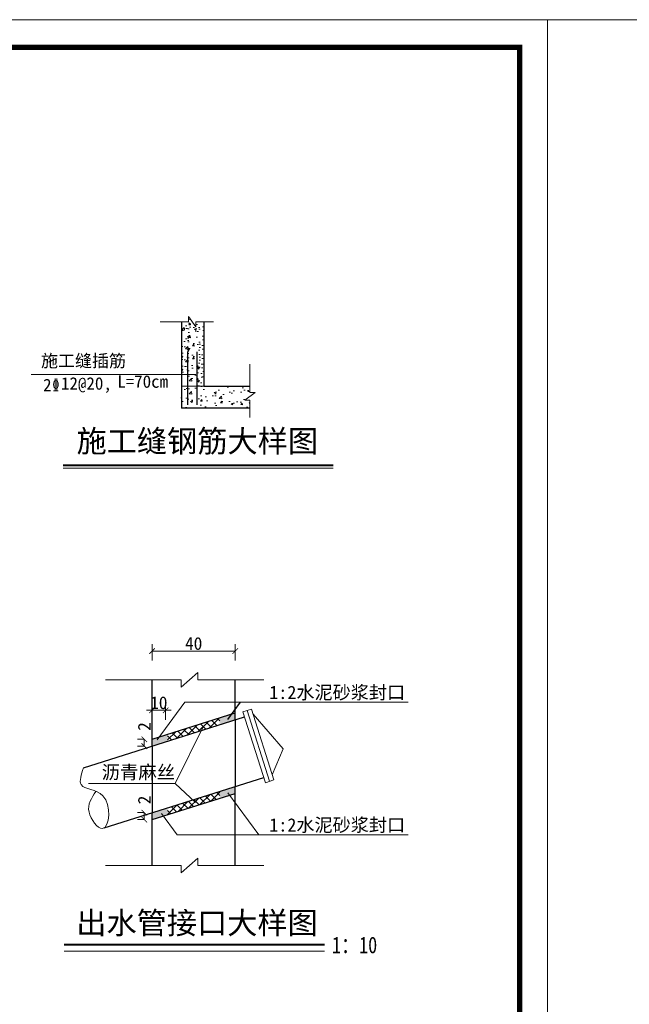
# Model space of a CAD drawing. Extents: x -27255 to 1448651, y 31034 to 8081248.
# Tile 506 of 580: x 583793 to 583903, y 3869227 to 3869405. Entities that reach past the tile are written whole.
import ezdxf
from ezdxf.enums import TextEntityAlignment as Align

# ---------------------------------------------------------------- set-up
doc = ezdxf.new("R2010")
doc.units = 0
doc.header["$PDMODE"] = 32
doc.header["$PDSIZE"] = 0.2
doc.layers.get('0').update_dxf_attribs({"linetype": 'CONTINUOUS'})
doc.layers.get('Defpoints').update_dxf_attribs({"linetype": 'CONTINUOUS'})
for name, color, linetype, lineweight in [('0.09标注线', 3, 'CONTINUOUS', 9), ('0.13填充', 8, 'CONTINUOUS', 9), ('0.13文字', 3, 'CONTINUOUS', 13), ('0.30粗线', 7, 'CONTINUOUS', 30), ('0.3黄粗', 2, 'CONTINUOUS', 30), ('图框', 7, 'CONTINUOUS', 20), ('文字', 7, 'CONTINUOUS', 15), ('标注线', 7, 'CONTINUOUS', 18)]:
    doc.layers.add(name, color=color, linetype=linetype, lineweight=lineweight)
doc.layers.add('TOTHER', color=7, linetype='CONTINUOUS')
doc.layers.add('地形图', color=9, linetype='CONTINUOUS')
doc.styles.add('-仿宋_GB2312', font='FangSong_GB2312.ttf')
doc.styles.add('CHX-1', font='tssdeng.shx', dxfattribs={"width": 0.7, "height": 300, "bigfont": 'atssdchn.shx'})
doc.dimstyles.new('zzzz STANDARD', dxfattribs={"dimtxt": 2.3, "dimasz": 1, "dimexe": 1.25, "dimexo": 1.5, "dimgap": 0.2, "dimtad": 1, "dimdec": 0, "dimlfac": 10, "dimzin": 0, "dimdsep": 46, "dimtxsty": '-仿宋_GB2312', "dimblk": 'ARCHTICK', "dimcen": 0.09, "dimadec": 0, "dimazin": 0, "dimtfac": 1, "dimtdec": 0, "dimtix": 1, "dimtmove": 2, "dimatfit": 3, "dimfxl": 1.7, "dimfxlon": 1, "dimtolj": 1, "dimtzin": 0, "dimlwd": 9, "dimlwe": 9, "dimarcsym": 0})
pattern_1 = [(50, (583797.3166, 3869337.0908), (3.6437, -0.31878), [0.381, -4.191]), (355, (583797.3166, 3869337.0908), (-0.70486, 3.82113), [0.3048, -3.3528]), (100.451, (583797.6202, 3869337.0642), (2.93885, 3.50233), [0.3238, -3.5618]), (46.184, (583797.3166, 3869338.107), (5.4216, -0.84085), [0.5715, -6.2865]), (96.636, (583797.7684, 3869338.0367), (4.7481, 4.9485), [0.4857, -5.3427]), (351.184, (583797.3166, 3869338.107), (4.7481, 4.9485), [0.4572, -5.0292]), (21, (583797.8246, 3869337.8528), (3.0323, -2.0453), [0.381, -4.191]), (326, (583797.8246, 3869337.8528), (1.23604, 3.68376), [0.3048, -3.3528]), (71.451, (583798.0772, 3869337.6823), (4.26833, 1.63846), [0.3238, -3.5618]), (37.5, (583797.3166, 3869337.0908), (0.06177, 1.6911), [0, -3.31216, 0, -3.4036, 0, -3.3655]), (7.5, (583797.3166, 3869337.0908), (1.33639, 2.00361), [0, -1.94056, 0, -3.23596, 0, -1.2827]), (327.5, (583796.1837, 3869337.0908), (2.71181, -0.114575), [0, -1.27, 0, -3.9624, 0, -5.2578]), (317.5, (583795.6757, 3869337.0908), (2.96258, 0.50853), [0, -1.651, 0, -2.63144, 0, -3.7338])]

# ---------------------------------------------------------------- blocks, each defined once
blk = doc.blocks.new('d4trtg')
at = {"lineweight": 0}
for p, q in [((653868.4, 3902577.3), (658071.2, 3902577.3)), ((658071.2, 3902577.3), (658071.2, 3899605.3))]:
    blk.add_line(p, q, dxfattribs=at)
at = {"lineweight": 0, "const_width": 10}
blk.add_lwpolyline([(654118.6, 3902527.3), (658021.2, 3902527.3), (658021.2, 3899655.4), (654118.6, 3899655.4)], close=True, dxfattribs=at)
blk = doc.blocks.new('_ARCHTICK')
at = {"color": 0, "linetype": 'ByBlock', "const_width": 0.15}
blk.add_lwpolyline([(-0.5, -0.5), (0.5, 0.5)], dxfattribs=at)
blk = doc.blocks.new('*D2345')
at = {"layer": '0.13文字', "color": 0, "linetype": 'Continuous', "lineweight": 9}
for p, q in [((583815.62, 3869274.91), (583814.37, 3869274.91)), ((583815.62, 3869273.66), (583814.37, 3869273.66)), ((583815.62, 3869274.91), (583815.62, 3869273.66))]:
    blk.add_line(p, q, dxfattribs=at)
at = {"layer": 'Defpoints', "color": 0, "linetype": 'Continuous', "lineweight": 13}
for p in [(583815.62, 3869273.66), (583817.01, 3869274.91), (583817.01, 3869273.66)]:
    blk.add_point(p, dxfattribs=at)
at = {"layer": '0.13文字', "color": 0, "linetype": 'Continuous', "lineweight": 9}
for p, rotation in [((583815.62, 3869274.91), 90), ((583815.62, 3869273.66), 270)]:
    blk.add_blockref('_ARCHTICK', p, dxfattribs=dict(at, rotation=rotation))
at = {"layer": '0.13文字', "color": 0, "linetype": 'Continuous', "lineweight": 13, "insert": (583815.62, 3869277.21), "char_height": 2.3, "attachment_point": 5, "rotation": 90, "style": '-仿宋_GB2312'}
blk.add_mtext('\\A1;2', dxfattribs=at)
blk = doc.blocks.new('*D2346')
at = {"layer": '0.13文字', "color": 0, "linetype": 'Continuous', "lineweight": 9}
for p, q in [((583817.04, 3869289.15), (583817.04, 3869292.1)), ((583832.05, 3869289.15), (583832.05, 3869292.1)), ((583832.05, 3869290.85), (583817.04, 3869290.85))]:
    blk.add_line(p, q, dxfattribs=at)
at = {"layer": 'Defpoints', "color": 0, "linetype": 'Continuous', "lineweight": 13}
for p in [(583817.04, 3869290.85), (583817.04, 3869285.64), (583832.05, 3869285.64)]:
    blk.add_point(p, dxfattribs=at)
at = {"layer": '0.13文字', "color": 0, "linetype": 'Continuous', "lineweight": 9, "rotation": 180}
blk.add_blockref('_ARCHTICK', (583817.04, 3869290.85), dxfattribs=at)
at = {"layer": '0.13文字', "color": 0, "linetype": 'Continuous', "lineweight": 9}
blk.add_blockref('_ARCHTICK', (583832.05, 3869290.85), dxfattribs=at)
at = {"layer": '0.13文字', "color": 0, "linetype": 'Continuous', "lineweight": 13, "insert": (583824.54, 3869292.2), "char_height": 2.3, "attachment_point": 5, "style": '-仿宋_GB2312'}
blk.add_mtext('\\A1;40', dxfattribs=at)
blk = doc.blocks.new('*D2347')
at = {"layer": '0.13文字', "color": 0, "linetype": 'Continuous', "lineweight": 9}
for p, q in [((583815.62, 3869261.65), (583814.37, 3869261.65)), ((583815.62, 3869261.65), (583815.62, 3869260.39)), ((583815.62, 3869260.39), (583814.37, 3869260.39))]:
    blk.add_line(p, q, dxfattribs=at)
at = {"layer": 'Defpoints', "color": 0, "linetype": 'Continuous', "lineweight": 13}
for p in [(583817.01, 3869261.65), (583815.62, 3869260.39), (583817.01, 3869260.39)]:
    blk.add_point(p, dxfattribs=at)
at = {"layer": '0.13文字', "color": 0, "linetype": 'Continuous', "lineweight": 9}
for p, rotation in [((583815.62, 3869261.65), 90), ((583815.62, 3869260.39), 270)]:
    blk.add_blockref('_ARCHTICK', p, dxfattribs=dict(at, rotation=rotation))
at = {"layer": '0.13文字', "color": 0, "linetype": 'Continuous', "lineweight": 13, "insert": (583815.62, 3869263.94), "char_height": 2.3, "attachment_point": 5, "rotation": 90, "style": '-仿宋_GB2312'}
blk.add_mtext('\\A1;2', dxfattribs=at)
blk = doc.blocks.new('*D2348')
at = {"layer": '0.13文字', "color": 0, "linetype": 'Continuous', "lineweight": 9}
for p, q in [((583817.01, 3869278.44), (583817.01, 3869281.39)), ((583819.47, 3869278.44), (583819.47, 3869281.39)), ((583817.01, 3869280.14), (583816.01, 3869280.14)), ((583817.01, 3869280.14), (583819.47, 3869280.14)), ((583819.47, 3869280.14), (583820.47, 3869280.14))]:
    blk.add_line(p, q, dxfattribs=at)
at = {"layer": 'Defpoints', "color": 0, "linetype": 'Continuous', "lineweight": 13}
for p in [(583819.47, 3869280.14), (583819.47, 3869275.68), (583817.01, 3869274.91)]:
    blk.add_point(p, dxfattribs=at)
at = {"layer": '0.13文字', "color": 0, "linetype": 'Continuous', "lineweight": 9}
blk.add_blockref('_ARCHTICK', (583817.01, 3869280.14), dxfattribs=at)
at = {"layer": '0.13文字', "color": 0, "linetype": 'Continuous', "lineweight": 9, "rotation": 180}
blk.add_blockref('_ARCHTICK', (583819.47, 3869280.14), dxfattribs=at)
at = {"layer": '0.13文字', "color": 0, "linetype": 'Continuous', "lineweight": 13, "insert": (583818.24, 3869281.49), "char_height": 2.3, "attachment_point": 5, "style": '-仿宋_GB2312'}
blk.add_mtext('\\A1;10', dxfattribs=at)

msp = doc.modelspace()

# ---------------------------------------------------------------- hatches: boundary and pattern name
h = msp.add_hatch()
h.set_pattern_fill('ANSI37', color=256, scale=0.3, style=0)
h.set_pattern_definition([(45, (584513.2438, 3860615.7252), (-0.67351921, 0.67351921), []), (135, (584513.2438, 3860615.7252), (-0.67351921, -0.67351921), [])])
h.paths.add_polyline_path([(583829.26353, 3869277.52159), (583829.26353, 3869278.78017), (583819.82359, 3869275.79481), (583819.82359, 3869274.53624)])
h.paths.add_polyline_path([(583829.26353, 3869264.25308), (583829.26353, 3869265.51166), (583819.82359, 3869262.5263), (583819.82359, 3869261.26772)])
at = {"layer": '0.13文字', "lineweight": 13}
h = msp.add_hatch(dxfattribs=at)
h.set_pattern_fill('AR-CONC', color=256, scale=0.02, style=0)
h.set_pattern_definition([(50, (583797.3166, 3869334.757), (3.6437, -0.31878), [0.381, -4.191]), (355, (583797.3166, 3869334.757), (-0.70486, 3.82113), [0.3048, -3.3528]), (100.451, (583797.6202, 3869334.7304), (2.93885, 3.50233), [0.3238, -3.5618]), (46.184, (583797.3166, 3869335.773), (5.4216, -0.84085), [0.5715, -6.2865]), (96.636, (583797.7684, 3869335.703), (4.7481, 4.9485), [0.4857, -5.3427]), (351.184, (583797.3166, 3869335.773), (4.7481, 4.9485), [0.4572, -5.0292]), (21, (583797.8246, 3869335.519), (3.0323, -2.0453), [0.381, -4.191]), (326, (583797.8246, 3869335.519), (1.23604, 3.68376), [0.3048, -3.3528]), (71.451, (583798.0772, 3869335.3485), (4.26833, 1.63846), [0.3238, -3.5618]), (37.5, (583797.3166, 3869334.757), (0.061772, 1.6911), [0, -3.31216, 0, -3.4036, 0, -3.3655]), (7.5, (583797.3166, 3869334.757), (1.33639, 2.00361), [0, -1.94056, 0, -3.23596, 0, -1.2827]), (327.5, (583796.1837, 3869334.757), (2.71181, -0.114575), [0, -1.27, 0, -3.9624, 0, -5.2578]), (317.5, (583795.6757, 3869334.757), (2.96258, 0.50853), [0, -1.651, 0, -2.63144, 0, -3.7338])])
h.paths.add_polyline_path([(583826.36241, 3869338.75695), (583822.36241, 3869338.75695), (583822.36241, 3869334.75695), (583834.6922, 3869334.75695), (583834.6922, 3869336.2218), (583833.75997, 3869336.2218), (583835.62444, 3869337.58709), (583834.6922, 3869337.58709), (583834.6922, 3869338.75695)])
h.paths.add_polyline_path([(583826.36241, 3869350.3777), (583824.95932, 3869350.3777), (583824.95932, 3869349.44546), (583823.59403, 3869351.30994), (583823.59403, 3869350.3777), (583822.36241, 3869350.3777), (583822.36241, 3869340.8283), (583823.41689, 3869340.8283), (583823.41689, 3869338.75695), (583826.36241, 3869338.75695)])
h.paths.add_polyline_path([(583796.39663, 3869345.00305), (583820.71488, 3869345.00305), (583820.71488, 3869337.46453), (583796.39663, 3869337.46453)], flags=9)
h = msp.add_hatch(dxfattribs=at)
h.set_pattern_fill('AR-CONC', color=256, scale=0.02, style=0)
h.set_pattern_definition(pattern_1)
h.paths.add_polyline_path([(583823.41689, 3869340.8283), (583823.41689, 3869338.75695), (583826.36241, 3869338.75695), (583826.36241, 3869350.3777), (583824.95932, 3869350.3777), (583824.95932, 3869349.44546), (583823.59403, 3869351.30994), (583823.59403, 3869350.3777), (583822.36241, 3869350.3777), (583822.36241, 3869340.8283)])
h.paths.add_polyline_path([(583796.39663, 3869345.00305), (583820.71488, 3869345.00305), (583820.71488, 3869337.46453), (583796.39663, 3869337.46453)], flags=9)
h = msp.add_hatch(dxfattribs=at)
h.set_pattern_fill('AR-CONC', color=256, scale=0.02, style=0)
h.set_pattern_definition(pattern_1)
h.paths.add_polyline_path([(583823.41689, 3869338.75695), (583826.36241, 3869338.75695), (583826.36241, 3869350.3777), (583824.95932, 3869350.3777), (583824.95932, 3869349.44546), (583823.59403, 3869351.30994), (583823.59403, 3869350.3777), (583822.36241, 3869350.3777), (583822.36241, 3869340.8283), (583823.41689, 3869340.8283)])
h.paths.add_polyline_path([(583796.39663, 3869345.00305), (583820.71488, 3869345.00305), (583820.71488, 3869337.46453), (583796.39663, 3869337.46453)], flags=9)
at = {"layer": 'TOTHER'}
h = msp.add_hatch(dxfattribs=at)
h.set_pattern_fill('AR-SAND', color=256, scale=0.0075, style=0)
h.set_pattern_definition([(37.5, (584513.24382, 3860615.7252), (-0.012000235, 0.367059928), [0, -0.28956, 0, -0.32385, 0, -0.3095625]), (7.5, (584513.2438, 3860615.7252), (0.337142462, 0.537618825), [0, -0.15621, 0, -0.260985, 0, -0.1000125]), (327.5, (584513.0095, 3860615.7252), (0.593244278, 0.001077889), [0, -0.09525, 0, -0.3429, 0, -0.447675]), (317.5, (584513.0095, 3860615.7252), (0.57266734, 0.167196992), [0, -0.047625, 0, -0.22479, 0, -0.257175])])
h.paths.add_polyline_path([(583829.26353, 3869278.78017), (583829.26353, 3869277.52159), (583832.04731, 3869278.40196), (583832.04731, 3869279.66053)])
h.paths.add_polyline_path([(583819.82359, 3869274.53624), (583819.82359, 3869275.79481), (583817.03981, 3869274.91445), (583817.03981, 3869273.65587)])
h.paths.add_polyline_path([(583829.26353, 3869265.51166), (583829.26353, 3869264.25308), (583832.04731, 3869265.13344), (583832.04731, 3869266.39202)])
h.paths.add_polyline_path([(583817.03981, 3869261.64594), (583817.03981, 3869260.38736), (583819.82359, 3869261.26772), (583819.82359, 3869262.5263)])

# ---------------------------------------------------------------- linework, layer by layer
at = {"layer": '0.09标注线', "color": 7, "linetype": 'Continuous', "lineweight": 13}
for p, q in [((583823.59403, 3869350.3777, -5.45786), (583818.46129, 3869350.3777, -5.45786)), ((583828.12948, 3869350.3777, -5.45786), (583824.95932, 3869350.3777, -5.45786)), ((583834.6922, 3869337.58709, -5.45786), (583834.6922, 3869342.71984, -5.45786)), ((583834.6922, 3869333.05165, -5.45786), (583834.6922, 3869336.2218, -5.45786))]:
    msp.add_line(p, q, dxfattribs=at)
at = {"layer": '0.09标注线', "color": 7, "ltscale": 0.005}
for p, q in [((583823.59403, 3869351.30994, -5.45786), (583824.95932, 3869349.44546, -5.45786)), ((583823.59403, 3869350.3777, -5.45786), (583823.59403, 3869351.30994, -5.45786)), ((583824.95932, 3869349.44546, -5.45786), (583824.95932, 3869350.3777, -5.45786)), ((583835.62444, 3869337.58709, -5.45786), (583833.75997, 3869336.2218, -5.45786)), ((583834.6922, 3869337.58709, -5.45786), (583835.62444, 3869337.58709, -5.45786)), ((583833.75997, 3869336.2218, -5.45786), (583834.6922, 3869336.2218, -5.45786))]:
    msp.add_line(p, q, dxfattribs=at)
at = {"layer": '0.09标注线'}
msp.add_line((583795.16956, 3869340.8283, -5.45786), (583824.90398, 3869340.8283, -5.45786), dxfattribs=at)
at = {"layer": '0.13填充', "color": 8}
msp.add_line((583826.36241, 3869338.75695, -5.45786), (583822.36241, 3869338.75695, -5.45786), dxfattribs=at)
at = {"layer": '0.13填充', "color": 7, "lineweight": 40, "ltscale": 0.005}
for p, q in [((583800.96563, 3869324.47119, -5.45786), (583849.75893, 3869324.47119, -5.45786)), ((583801.12579, 3869237.787), (583848.20187, 3869237.787))]:
    msp.add_line(p, q, dxfattribs=at)
at = {"layer": '0.13填充', "color": 7, "ltscale": 0.005}
for p, q in [((583800.96563, 3869323.92398, -5.45786), (583849.75893, 3869323.92398, -5.45786)), ((583801.12579, 3869236.63085), (583848.20187, 3869236.63085))]:
    msp.add_line(p, q, dxfattribs=at)
at = {"layer": '0.13文字', "linetype": 'Continuous', "lineweight": 13}
for p, q in [((582175.00285, 3869404.96256), (587865.89025, 3869404.96256)), ((583822.27734, 3869284.31192, -30.25786), (583825.27884, 3869286.96439, -30.25786)), ((583825.27884, 3869285.63815, -30.25786), (583825.27884, 3869286.96439, -30.25786)), ((583808.63482, 3869285.63815, -30.25786), (583822.27734, 3869285.63815, -30.25786)), ((583822.27734, 3869285.63815, -30.25786), (583822.27734, 3869284.31192, -30.25786)), ((583825.27884, 3869285.63815, -30.25786), (583837.19186, 3869285.63815, -30.25786)), ((583817.92423, 3869274.81027, -30.25786), (583822.94276, 3869281.59896, -30.25786)), ((583822.94276, 3869281.59896, -30.25786), (583863.30868, 3869281.59896, -30.25786)), ((583826.329, 3869277.24752, -30.25786), (583821.19449, 3869266.92164, -30.25786)), ((583821.19449, 3869266.92164, -30.25786), (583805.56151, 3869266.89734, -30.25786)), ((583821.19449, 3869266.92164, -30.25786), (583824.86089, 3869263.47989, -30.25786)), ((583830.70141, 3869265.25075, -30.25786), (583836.31359, 3869257.659, -30.25786)), ((583818.70619, 3869261.50524, -30.25786), (583821.54951, 3869257.659, -30.25786)), ((583821.54951, 3869257.659, -30.25786), (583863.30868, 3869257.659, -30.25786)), ((583808.63482, 3869252.07654, -30.25786), (583822.27734, 3869252.07654, -30.25786)), ((583822.27734, 3869250.7503, -30.25786), (583825.27884, 3869253.40278, -30.25786)), ((583822.27734, 3869252.07654, -30.25786), (583822.27734, 3869250.7503, -30.25786)), ((583825.27884, 3869252.07654, -30.25786), (583825.27884, 3869253.40278, -30.25786)), ((583825.27884, 3869252.07654, -30.25786), (583837.19186, 3869252.07654, -30.25786))]:
    msp.add_line(p, q, dxfattribs=at)
msp.add_spline([(583804.63107, 3869269.73164, -30.25786), (583804.21677, 3869266.70484, -30.25786), (583808.15801, 3869264.70959, -30.25786), (583808.07469, 3869258.81074, -30.25786), (583805.63227, 3869261.75559, -30.25786), (583806.85444, 3869265.48834, -30.25786)], degree=3, dxfattribs=at)
at = {"layer": '0.30粗线', "color": 7, "lineweight": 30}
for p, q in [((583817.03981, 3869273.65587, -30.25786), (583817.03981, 3869285.63815, -30.25786)), ((583832.04731, 3869278.40196, -30.25786), (583832.04731, 3869285.63815, -30.25786)), ((583804.63107, 3869269.73164, -30.25786), (583833.73907, 3869278.93697, -30.25786)), ((583817.03981, 3869274.91445, -30.25786), (583832.04731, 3869279.66053, -30.25786)), ((583832.04731, 3869278.40196, -30.25786), (583832.04731, 3869266.39202, -30.25786)), ((583817.03981, 3869273.65587, -30.25786), (583817.03981, 3869261.64594, -30.25786)), ((583808.35484, 3869258.89934, -30.25786), (583837.19186, 3869268.01897, -30.25786)), ((583832.04731, 3869252.07654, -30.25786), (583832.04731, 3869266.39202, -30.25786)), ((583817.03981, 3869260.38736, -30.25786), (583832.04731, 3869265.13344, -30.25786)), ((583817.03981, 3869252.07654, -30.25786), (583817.03981, 3869261.64594, -30.25786))]:
    msp.add_line(p, q, dxfattribs=at)
at = {"layer": '0.3黄粗'}
for p, q in [((583822.36241, 3869350.3777, -5.45786), (583822.36241, 3869334.75695, -5.45786)), ((583826.36241, 3869350.3777, -5.45786), (583826.36241, 3869338.75695, -5.45786)), ((583823.41689, 3869344.92131, -5.45786), (583823.41689, 3869335.36025, -5.45786)), ((583825.08389, 3869344.92131, -5.45786), (583825.08389, 3869335.36025, -5.45786)), ((583826.36241, 3869338.75695, -5.45786), (583834.6922, 3869338.75695, -5.45786)), ((583834.6922, 3869334.75695, -5.45786), (583822.36241, 3869334.75695, -5.45786))]:
    msp.add_line(p, q, dxfattribs=at)
at = {"layer": '地形图', "ltscale": 100}
msp.add_line((583830.70141, 3869278.47473, -30.25786), (583833.01099, 3869281.59896, -30.25786), dxfattribs=at)
at = {"layer": '标注线'}
for p, q in [((583833.43754, 3869279.89043, -30.25786), (583834.96307, 3869280.37287, -30.25786)), ((583837.49339, 3869267.06551, -30.25786), (583833.43754, 3869279.89043, -30.25786)), ((583838.25615, 3869267.30673, -30.25786), (583834.20031, 3869280.13165, -30.25786)), ((583839.01892, 3869267.54795, -30.25786), (583834.96307, 3869280.37287, -30.25786)), ((583835.2646, 3869279.41942, -30.25786), (583840.69702, 3869273.17391, -30.25786)), ((583840.69702, 3869273.17391, -30.25786), (583838.71739, 3869268.50141, -30.25786)), ((583837.49339, 3869267.06551, -30.25786), (583839.01892, 3869267.54795, -30.25786))]:
    msp.add_line(p, q, dxfattribs=at)

# ---------------------------------------------------------------- block references
at = {"layer": '图框', "xscale": 0.09999999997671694, "yscale": 0.1000000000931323, "zscale": 0.1}
msp.add_blockref('d4trtg', (518081.32789, 3479147.22857), dxfattribs=at)

# ---------------------------------------------------------------- texts
at = {"color": 7, "style": '-仿宋_GB2312', "width": 0.8}
msp.add_text('1：10', height=3, dxfattribs=at).set_placement((583853.61504, 3869237.70547), align=Align.MIDDLE)
at = {"layer": '0.09标注线', "color": 7, "style": '-仿宋_GB2312'}
for s, height, p in [('1:2水泥砂浆封口', 2.399999, (583838.19864, 3869282.17568, -30.25786)), ('沥青麻丝', 2.431578, (583807.91826, 3869267.74188, -30.25786)), ('1:2水泥砂浆封口', 2.399999, (583838.19864, 3869258.22716, -30.25786))]:
    msp.add_text(s, height=height, dxfattribs=at).set_placement(p)
at = {"layer": '0.09标注线', "insert": (583796.95913, 3869344.44055, -5.45786), "char_height": 2.25, "width": 24.964716, "attachment_point": 1, "style": '-仿宋_GB2312'}
msp.add_mtext('施工缝插筋\\P         L=70cm', dxfattribs=at)
at = {"layer": '0.09标注线', "lineweight": 9, "char_height": 2.25, "width": 15.3666261, "attachment_point": 7, "style": '-仿宋_GB2312'}
for s, insert in [('2', (583797.33236, 3869337.80752, -6.01401)), ('12@20,', (583800.56932, 3869337.51136, -6.01401))]:
    msp.add_mtext(s, dxfattribs=dict(at, insert=insert))
at = {"layer": '文字', "lineweight": 9, "style": 'CHX-1', "width": 0.62}
msp.add_text('\x84', height=2.25, dxfattribs=at).set_placement((583799.05158, 3869337.86051, -6.01401))
at = {"layer": '文字', "color": 7, "char_height": 4, "attachment_point": 1, "style": '-仿宋_GB2312'}
for s, insert, width in [('施工缝钢筋大样图', (583803.37316, 3869330.79814, -5.45786), 86.6851416), ('出水管接口大样图', (583803.31946, 3869243.72145), 130.0277124)]:
    msp.add_mtext(s, dxfattribs=dict(at, insert=insert, width=width))

# ---------------------------------------------------------------- dimensions: what is measured, and where the dimension line sits
at = {"layer": '0.13文字', "linetype": 'Continuous', "lineweight": 13}
dim = msp.add_linear_dim(base=(583817.03981, 3869290.85451, -30.25786), p1=(583832.04731, 3869285.63815, -30.25786), p2=(583817.03981, 3869285.63815, -30.25786), angle=180, text='40', dimstyle='zzzz STANDARD', dxfattribs=at)
dim.commit()
dim.dimension.update_dxf_attribs({"geometry": '*D2346', "text_midpoint": (583824.54356, 3869292.20451, -30.25786)})
dim = msp.add_linear_dim(base=(583819.4709, 3869280.1383, -30.25786), p1=(583817.01171, 3869274.91445, -30.25786), p2=(583819.4709, 3869275.68328, -30.25786), text='10', dimstyle='zzzz STANDARD', dxfattribs=at)
dim.commit()
dim.dimension.update_dxf_attribs({"geometry": '*D2348', "text_midpoint": (583818.24131, 3869281.4883, -30.25786)})
for base, p1, p2, picture, middle in [((583815.62457, 3869273.65587, -30.25786), (583817.01171, 3869274.91445, -30.25786), (583817.01171, 3869273.65587, -30.25786), '*D2345', (583815.62457, 3869277.20724, -30.25786)), ((583815.62457, 3869260.38736, -30.25786), (583817.01171, 3869261.64594, -30.25786), (583817.01171, 3869260.38736, -30.25786), '*D2347', (583815.62457, 3869263.93873, -30.25786))]:
    dim = msp.add_linear_dim(base=base, p1=p1, p2=p2, angle=90, text='2', dimstyle='zzzz STANDARD', dxfattribs=at)
    dim.commit()
    dim.dimension.update_dxf_attribs({"geometry": picture, "text_midpoint": middle, "dimtype": 160})

doc.saveas('drawing.dxf')
